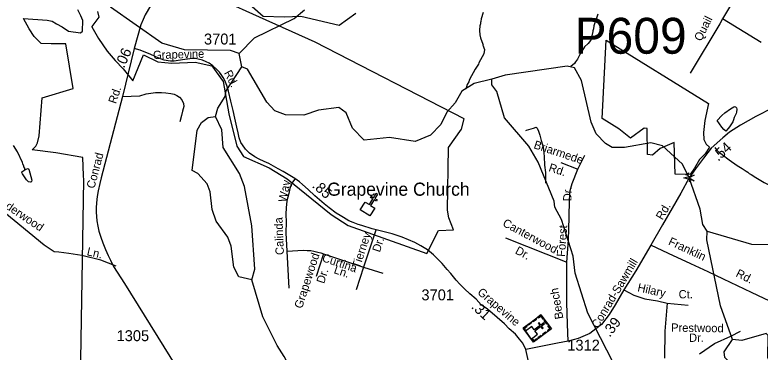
# Model space of a CAD drawing. Extents: x 1547597 to 1699558, y 810033 to 920809.
# Drawn here: x 1571901 to 1580417, y 863625 to 867479 of the extents above; entities that cross this region are included whole.
import ezdxf

# ---------------------------------------------------------------- set-up
doc = ezdxf.new("R2010")
doc.units = 0
for name, color, linetype in [('Exist Boundary Political City Limit New', 7, 'Continuous'), ('Exist Boundary Political City Limit New Hole', 7, 'Continuous'), ('Exist Cultural Church CELL', 7, 'Continuous'), ('Exist Cultural Church Label', 7, 'Continuous'), ('Exist Cultural Church with Cemetery CELL', 7, 'Continuous'), ('Exist Hydrographic Creek Single Shore', 7, 'Continuous'), ('Exist Hydrographic Misc Water Feature', 7, 'Continuous'), ('Exist Hydrographic Pond Under 1500 Sq Ft', 7, 'Continuous'), ('Exist Road Non-System Type 51', 7, 'Continuous'), ('Exist Road Non-System Type 51 Label', 7, 'Continuous'), ('Exist Road Secondary Mileage Hundredths English Label', 7, 'Continuous'), ('Exist Road Secondary Structure Pipe Attributed CELL', 7, 'Continuous'), ('Exist Road Secondary Structure Pipe CELL', 7, 'Continuous'), ('Exist Road Secondary Structure Pipe Number Label', 7, 'Continuous'), ('Exist Road Secondary Type 51 Attributed', 7, 'Continuous'), ('Exist Road Secondary Type 51 Label', 7, 'Continuous'), ('Exist Road Secondary Type 51 Number Label', 7, 'Continuous'), ('Map Preparation Boundary City Limit Buffer Line', 7, 'Continuous')]:
    doc.layers.add(name, color=color, linetype=linetype)

msp = doc.modelspace()

# ---------------------------------------------------------------- linework, layer by layer
at = {"layer": 'Exist Boundary Political City Limit New'}
for points in [[(1572844.4, 867518.4), (1572861.5, 867450.9), (1572781.3, 867346.2), (1572779.2, 867342.3), (1572857.7, 867208.6), (1572954.4, 867062.6), (1573048, 866958.2), (1573136.5, 866862.8), (1573248.1, 866723.5), (1573370.6, 867022.2), (1573535.4, 866943), (1573693.5, 866926.5), (1573960.9, 866940), (1574149.9, 866894.7), (1574282.5, 866718.6), (1574346, 866346.2), (1574436.1, 865977.8), (1574514.9, 865862.3), (1574805.1, 865730.9), (1575012.4, 865606.4), (1575516.7, 865198.3), (1575710.2, 865073.8), (1576609.4, 864751), (1576741.6, 865015.6), (1576914.3, 865023.1), (1576860.3, 865159.2), (1576846.3, 865248.2), (1576854.3, 865962.8), (1577004.4, 866173.3), (1577036.5, 866291.9), (1575331.3, 867166.8), (1574694.5, 867452.8), (1573848.8, 867838.9)], [(1574613.2, 867573.1), (1574739.1, 867465.7), (1574976.9, 867456.4), (1575168, 867465.7), (1575606.2, 867363.1), (1575798.3, 867499)], [(1572176.6, 866095.2), (1572214.4, 866530), (1572566, 866636), (1572484.1, 867148.1), (1572314.2, 867147.2), (1572201.6, 867149.9), (1572122.2, 867230.1), (1572065, 867320.1), (1572000.5, 867438.7), (1572269.7, 867420), (1572328, 867405.4), (1572376.3, 867377.8), (1572441.6, 867343.3), (1572513.1, 867294.4), (1572648.8, 867275.5), (1572673.7, 867291.4), (1572677.6, 867414.6), (1572653.5, 867468.1), (1572621.3, 867538)], [(1572641.9, 862855.3), (1572687.5, 865590.5), (1572685.5, 865642), (1572678.8, 865850), (1572369.6, 865903.1), (1572097.4, 865938.1), (1572141.5, 865980.2), (1572157.6, 866015.5), (1572176.6, 866095.2)]]:
    msp.add_lwpolyline(points, dxfattribs=at)
at = {"layer": 'Exist Boundary Political City Limit New Hole'}
msp.add_lwpolyline([(1578612.5, 866293.3), (1578658.9, 867189.9), (1579825.9, 866464.7), (1579786.7, 866271.8), (1579768.8, 866136.1), (1579772.4, 866053.9), (1579800.9, 866000.4), (1579840.2, 865968.2), (1579790.2, 865889.6), (1579726, 865825.3), (1579665.3, 865725.3), (1579618.9, 865653.9), (1579447.6, 865657.4), (1579433.3, 866021.8), (1579276.3, 865950.3), (1579187.1, 865875.3), (1579130, 865882.5), (1579126.4, 866179), (1579090.7, 866186.1), (1578937.2, 866071.8), (1578801.6, 866175.4), (1578612.5, 866293.3)], dxfattribs=at)
at = {"layer": 'Exist Cultural Church CELL'}
msp.add_lwpolyline([(1575902.7, 865340.2), (1575951.3, 865310.5), (1575991.1, 865375.4), (1575963.9, 865392.1), (1575972.2, 865405.7), (1575999.5, 865389), (1576031, 865440.2), (1576044.7, 865431.8), (1576013.2, 865380.6), (1576040.4, 865363.8), (1576032, 865350.2), (1576004.8, 865367), (1575964.9, 865302.1), (1576014, 865271.8), (1575958.2, 865181.1), (1575846.9, 865249.5)], close=True, dxfattribs=at)
at = {"layer": 'Exist Cultural Church with Cemetery CELL'}
for points in [[(1577912.4, 864051.5), (1578031.4, 863891.9), (1577827.3, 863739.7), (1577708.3, 863899.3)], [(1577818.2, 863981.3), (1577852.9, 864007.2), (1577859.7, 863998.1), (1577825, 863972.2)], [(1577877.7, 864025.6), (1577884.4, 864016.5), (1577910.2, 864035.8), (1577934.5, 864003.3), (1577943.4, 864009.9), (1577912.4, 864051.5)], [(1577956.6, 863992.1), (1577987.6, 863950.6), (1577978.5, 863943.8), (1577947.5, 863985.3)], [(1577728.1, 863872.8), (1577737.3, 863879.7), (1577724.1, 863897.3), (1577756.5, 863921.5), (1577749.9, 863930.4), (1577708.3, 863899.4)], [(1577734, 863864.8), (1577801.1, 863774.9), (1577873.7, 863829), (1577843.4, 863869.7), (1577908.7, 863918.4), (1577928.4, 863892), (1577937.2, 863898.6), (1577917.5, 863925), (1577951.4, 863950.2), (1577944.4, 863959.5), (1577910.6, 863934.3), (1577890.8, 863960.8), (1577882, 863954.3), (1577901.7, 863927.7), (1577836.4, 863879), (1577806.6, 863918.9)], [(1577764.3, 863941.1), (1577799, 863967), (1577805.8, 863957.9), (1577771.1, 863932)], [(1577996.7, 863865.9), (1577989.9, 863875), (1578015.7, 863894.3), (1577991.4, 863926.8), (1578000.4, 863933.4), (1578031.4, 863891.8)], [(1577878.4, 863792), (1577913.1, 863817.9), (1577919.9, 863808.8), (1577885.2, 863782.9)], [(1577931.3, 863831.4), (1577966, 863857.3), (1577972.8, 863848.2), (1577938.1, 863822.3)], [(1577807.5, 863766.3), (1577816.7, 863773.1), (1577829.8, 863755.5), (1577862.2, 863779.7), (1577868.9, 863770.7), (1577827.3, 863739.7)]]:
    msp.add_lwpolyline(points, close=True, dxfattribs=at)
at = {"layer": 'Exist Hydrographic Creek Single Shore'}
msp.add_line((1574493.4, 866884.5), (1574462.5, 867036.3), dxfattribs=at)
for points in [[(1574462.5, 867036.3), (1574363.4, 867071), (1573837.5, 867078.4), (1573580.5, 867155.9), (1572994.6, 867567.9)], [(1579810.6, 865007.4), (1580317.5, 864859.2), (1580792.5, 864852.9), (1581001.5, 864914.3), (1581657.6, 865271.9), (1581910.5, 865493.4), (1582047.6, 865766.4), (1582029.5, 866259.1), (1582100.5, 866543.2), (1582328.5, 866722.6), (1582521.5, 866810.5), (1582798.6, 866932.9), (1583185.5, 867210.7), (1583297.4, 867418.6)], [(1574193.5, 866316.1), (1574220.4, 866414.2), (1574305.5, 866547), (1574314.4, 866612.5), (1574493.4, 866884.5)], [(1577351.5, 866744.6), (1577150.5, 866696.1), (1577007.5, 866607.1), (1576930.5, 866474.1), (1576837.5, 866367.7), (1576768.5, 866227.9), (1576650.5, 866105.6), (1576474.5, 866030.4), (1576182.5, 866078.9), (1575890.5, 866048.8), (1575759.4, 866182.7), (1575686.4, 866358.2), (1575604.5, 866419), (1575370.5, 866390.8), (1575202.5, 866331.8), (1574994.5, 866336), (1574869.5, 866381.3), (1574779.5, 866481.5), (1574560.5, 866860.2), (1574493.4, 866884.5)], [(1579810.6, 865007.4), (1579761.5, 865083.9), (1579731.5, 865258.5), (1579604.9, 865615.3), (1579530.6, 865771.4), (1579299.5, 865982.9), (1579166.5, 866018.4), (1578865.5, 865962.2), (1578724.5, 865965.1), (1578649.5, 866009.3), (1578542.5, 866119.7), (1578486.5, 866252.2), (1578376.5, 866730.3), (1578295.5, 866873.2), (1578212.5, 866891.3), (1577502.5, 866790.8), (1577351.5, 866744.6)], [(1579235.5, 862740.9), (1579180.5, 862906), (1578738.5, 863505.9), (1578446.5, 864069.9), (1578303.5, 864529.1), (1578280.5, 864720), (1578145.5, 865139.7), (1578072.5, 865282.3), (1578064.5, 865351.4), (1577879.5, 865795), (1577773.5, 865977.7), (1577495.5, 866301.8), (1577407.4, 866602.3), (1577350.4, 866679), (1577351.5, 866744.6)], [(1574608.5, 864449.8), (1574643.4, 864573.7), (1574609.5, 865066.9), (1574524.5, 865518.4), (1574467.5, 865667.3), (1574280.5, 865963.1), (1574266.5, 866163.8), (1574193.5, 866316.1)], [(1575662.4, 861831.8), (1575479.4, 862393.5), (1575416.5, 862670.5), (1575328.5, 862895.5), (1574979.5, 863575.6), (1574897.5, 863701.9), (1574735.5, 864030.2), (1574608.5, 864449.8)]]:
    msp.add_lwpolyline(points, dxfattribs=at)
at = {"layer": 'Exist Hydrographic Misc Water Feature'}
for points in [[(1574462.5, 867036.3), (1574640.5, 867216.4), (1575093.4, 867437.1), (1575211.6, 867535.7)], [(1577250.3, 867506.4), (1577231, 867433.3), (1577226.7, 867401.4), (1577222.6, 867393.4), (1577222.4, 867377.4), (1577214.1, 867353.5), (1577213.8, 867329.5), (1577209.7, 867321.6), (1577209.3, 867281.6), (1577213.2, 867273.5), (1577212.8, 867249.5), (1577220.4, 867217.4), (1577249.7, 867145.2), (1577251.5, 867137.2), (1577249.2, 867132.3), (1577266.9, 867085), (1577258.3, 867033.1), (1577201.1, 866929.9), (1577196.9, 866913.9), (1577160.3, 866858.4), (1577094.8, 866739.3), (1577086.5, 866715.4), (1577070.1, 866683.6), (1577054.2, 866628.2)], [(1578561.6, 867487.4), (1578517.8, 867353.1), (1578513.5, 867321.2), (1578505.2, 867297.3), (1578505, 867281.3), (1578500.9, 867273.3), (1578483.9, 867189.6), (1578478.8, 867187.3), (1578451.5, 867150), (1578411.1, 867114.5), (1578362.1, 867035.2), (1578329.4, 866971.7), (1578309, 866942), (1578294.8, 866924.1), (1578252.2, 866889.1)], [(1579926.3, 866271), (1579979.1, 866329.1), (1580014.3, 866359.4), (1580079.6, 866405), (1580116.1, 866429.2), (1580125.3, 866430.6), (1580134.4, 866427.4), (1580142.9, 866421.1), (1580147.5, 866415), (1580149.2, 866401.7), (1580148.1, 866367.2), (1580143.8, 866352.4), (1580132.8, 866330.8), (1580121.6, 866306.1), (1580113.5, 866278.3), (1580104.5, 866257.6), (1580090.4, 866234.9), (1580065.9, 866198.8), (1580051.4, 866180.3), (1580023.4, 866150.8), (1580002.8, 866168.4), (1579979.9, 866195.3), (1579926.3, 866271)], [(1577738.6, 866156.7), (1577747.5, 866160), (1577827.8, 866185.7), (1577856.1, 866194.3), (1577862.5, 866192.4), (1577870.4, 866184.1), (1577883.6, 866151.2), (1577899.1, 866103.6), (1577915.3, 866043.4), (1577932.4, 865981.4), (1577940.8, 865939.5), (1577945.5, 865900.3), (1577949.4, 865860.3), (1577953.1, 865762.2), (1577957.2, 865734.9), (1577962.1, 865704), (1577964.5, 865679.4), (1577963.2, 865665.8)], [(1572014.9, 865706.9), (1572013.8, 865727.6), (1572004, 865743.7), (1572004.1, 865751.7), (1571992.3, 865775.9), (1571988.5, 865791.9), (1571930, 865912.6), (1571884.9, 865985.2)], [(1572014.9, 865706.9), (1572031.6, 865715.4), (1572047.7, 865723.2), (1572059.3, 865717.5), (1572094.1, 865590.7), (1572092, 865574.7), (1572087.9, 865568.7), (1572077.8, 865566.9), (1572055.9, 865571.2), (1572032.2, 865595.5), (1571989, 865664), (1571981.3, 865678), (1571981.4, 865686), (1572014.9, 865706.9)], [(1577963.2, 865665.8), (1577964.4, 865625.6), (1577964.5, 865582.4), (1577966.1, 865557.1)], [(1580101.5, 863770.4), (1579965.5, 864154.1), (1579809.5, 864909), (1579810.6, 865007.4)]]:
    msp.add_lwpolyline(points, dxfattribs=at)
at = {"layer": 'Exist Hydrographic Pond Under 1500 Sq Ft'}
for points in [[(1574608.5, 864449.8), (1574458.5, 864485.6), (1574402.5, 864595), (1574372.5, 864835.4), (1574332.5, 864937.9), (1574201.5, 865121.1), (1574153.5, 865256.7), (1574131.4, 865457.4), (1574099.4, 865550), (1573992.5, 865667), (1573926.5, 865701.2), (1573983.5, 866159.6), (1574034.4, 866250.5), (1574110.5, 866308), (1574193.5, 866316.1)], [(1580960.5, 862646.7), (1580936.5, 862749), (1580757.5, 863041.5), (1580661.5, 863302.8), (1580555.5, 863446.1), (1580506.5, 863562), (1580510.5, 863814.7), (1580485.5, 863838.2), (1580209.5, 863758.4), (1580101.5, 863770.4)], [(1580960.5, 862646.7), (1580860.5, 862642.2), (1580677.5, 862695.2), (1580545.6, 862819.3), (1580497.5, 862954.9), (1580399.5, 863048.7), (1580142.5, 863142.7), (1580085.5, 863219.2), (1580060.5, 863278.9), (1580137.5, 863385.6), (1580129.5, 863451.5), (1580014.5, 863562.2), (1580007.5, 863627.9), (1580101.5, 863770.4)]]:
    msp.add_lwpolyline(points, dxfattribs=at)
at = {"layer": 'Exist Road Non-System Type 51'}
for p, q in [((1579988.2, 867434.8), (1579956.7, 867378)), ((1580428, 867163.5), (1579988.2, 867434.8)), ((1579956.7, 867378), (1579617.9, 866813.8)), ((1578138.4, 865793.5), (1578335.6, 865717.3)), ((1576024.1, 865016.9), (1575886.1, 864594.6)), ((1577506.7, 864932.9), (1578209, 864653)), ((1575008.3, 864779.5), (1575030.2, 864355)), ((1575426, 864749.5), (1575342.3, 864490.6)), ((1575426, 864749.5), (1575886.1, 864594.6)), ((1575886.1, 864594.6), (1575802.2, 864335.8)), ((1575886.1, 864594.6), (1576105.3, 864527.6))]:
    msp.add_line(p, q, dxfattribs=at)
for points in [[(1580237.6, 867830.1), (1580135.3, 867669.3), (1580106, 867631.2), (1580079.7, 867585), (1579988.2, 867434.8)], [(1573129.2, 866547.6), (1573327.2, 866552.6), (1573401.7, 866575.7), (1573453.7, 866584.8), (1573507.8, 866590.1), (1573575.9, 866593.2), (1573625.8, 866586.3), (1573681.8, 866581.6), (1573721.8, 866571), (1573751.5, 866556.6), (1573783.3, 866538.1), (1573808.9, 866507.6), (1573828.3, 866467.4), (1573831.8, 866431.3), (1573817, 866379.6), (1573806.3, 866329.5), (1573785.3, 866257.9)], [(1579897.7, 865963.2), (1579919.4, 865937), (1579939.2, 865916.5), (1579982.5, 865884), (1580061.7, 865822.8), (1580152.9, 865759.5), (1580212.4, 865722.5), (1580258, 865694), (1580277.7, 865679.6), (1580291.5, 865667.5), (1580315.5, 865655), (1580367, 865622.3), (1580462.1, 865565), (1580523.7, 865532.1), (1580553.5, 865513.5), (1580608.9, 865472.7), (1580662.4, 865436), (1580698.2, 865415.5), (1580739.9, 865396.8), (1580777.6, 865374.3), (1580817.3, 865353.7), (1580890.6, 865300.5)], [(1578335.6, 865717.3), (1578413.4, 865875.6)], [(1578209, 864653), (1578228.4, 864908.2), (1578234.9, 865161.7), (1578238.1, 865366.4), (1578247.9, 865470.4), (1578270.6, 865551.6), (1578335.6, 865717.3)], [(1575108.5, 865614.4), (1575075.8, 865570.8), (1575057.3, 865535.2), (1575042.7, 865493.2), (1575030, 865439.5), (1575008.7, 865353.8), (1574999.3, 865273.8), (1574998.5, 865199.8), (1575001.2, 865111.7), (1574995.4, 864989.7), (1575008.3, 864779.5)], [(1573057.9, 864607.9), (1572881.9, 864676.6), (1572666.1, 864727.5), (1572518.1, 864752.9), (1572403.8, 864765.6), (1572348.8, 864769.8), (1572234.6, 864846), (1571718.4, 865269.5), (1571553.4, 865413.5), (1571502.6, 865430.4), (1571367.3, 865561.7)], [(1575008.3, 864779.5), (1575200.4, 864788.6), (1575242.4, 864788.2), (1575282.4, 864785.6), (1575318.5, 864777), (1575362.3, 864766.4), (1575396.2, 864757.9), (1575426, 864749.5)], [(1578222, 863749.7), (1578215.5, 863944.7), (1578209, 864191.6), (1578209, 864653)], [(1578860.2, 864337.4), (1578971.9, 864277.3), (1579098.1, 864235.2), (1579245.2, 864211.1), (1579356.4, 864184.1)], [(1579356.4, 864184.1), (1579329.4, 863865.4), (1579323.3, 863556.4)], [(1579356.4, 864184.1), (1579593.7, 864163)], [(1579722.8, 863604.5), (1579894, 863724.7), (1580083.3, 863808.9), (1580194.4, 863863)]]:
    msp.add_lwpolyline(points, dxfattribs=at)
at = {"layer": 'Exist Road Secondary Structure Pipe Attributed CELL'}
msp.add_lwpolyline([(1579661.8, 865583.7), (1579544, 865615.3), (1579661.8, 865646.8), (1579604.9, 865615.3)], close=True, dxfattribs=at)
at = {"layer": 'Exist Road Secondary Structure Pipe CELL'}
for p, q in [((1579565.9, 865655.5), (1579590.4, 865648.8)), ((1579598.4, 865672.9), (1579590.4, 865648.8)), ((1579590.4, 865648.8), (1579618.8, 865595.4)), ((1579610.8, 865571.3), (1579618.8, 865595.4)), ((1579643.3, 865588.7), (1579618.8, 865595.4))]:
    msp.add_line(p, q, dxfattribs=at)
at = {"layer": 'Exist Road Secondary Type 51 Attributed'}
for points in [[(1574631, 868995.4), (1574588.4, 868968.3), (1574538, 868933.4), (1574472.1, 868871.4), (1574398.5, 868801.6), (1574297.8, 868708.5), (1574063.4, 868354.7), (1573926.4, 868183.8), (1573766.8, 867984.6), (1573522.6, 867684.6), (1573452.4, 867583.3), (1573391, 867479.2), (1573366.7, 867425.4), (1573341.8, 867363.2), (1573262.9, 867095.5)], [(1573262.9, 867095.5), (1573129.2, 866547.6), (1572885.6, 865618.6), (1572870.5, 865552.8), (1572853.4, 865468.9), (1572842.4, 865403.1), (1572833.3, 865329.3), (1572830.6, 865275.3), (1572827.8, 865223.3), (1572833, 865175.2), (1572838.4, 865127.1), (1572847.6, 865064.8), (1572860.6, 865006.7), (1572883.7, 864940.2), (1572904.8, 864874), (1572937.6, 864797.5), (1572966.7, 864731), (1572992, 864676.7), (1573029, 864604.1), (1573151.8, 864411), (1573825.8, 863324.8)], [(1577740.4, 863653.3), (1577703.6, 863728.1), (1577666.8, 863772.5), (1577621.3, 863831), (1577549.9, 863892.7), (1577494.7, 863947.9), (1577413.5, 864019.4), (1577299.9, 864116.9), (1577228.5, 864165.6), (1577171.4, 864230.2), (1577101, 864290.8), (1577038.7, 864346.8), (1576984.4, 864402.8), (1576944.2, 864448.1), (1576881.9, 864525.1), (1576841.8, 864570.4), (1576782.1, 864637.7), (1576729.4, 864692.6), (1576684.2, 864737.3), (1576638.9, 864775.2), (1576617.4, 864792.2), (1576539.8, 864840.9), (1576472.5, 864876), (1576397.8, 864908.8), (1576327.6, 864938.2), (1576212.2, 864976.1), (1576058.8, 865015.2), (1575985.2, 865035.5), (1575864.1, 865072.3), (1575825, 865083.8), (1575765.4, 865106.6), (1575717.5, 865125.4), (1575656.1, 865162.2), (1575616.6, 865184.8), (1575572.8, 865213.5), (1575493.2, 865272.7), (1575436, 865317.9), (1575327.4, 865411.9), (1575251, 865483.2), (1575188.8, 865539.5), (1575151.6, 865571.5), (1575101.8, 865608.3), (1575042.4, 865645), (1574966, 865688.6), (1574910, 865719.2), (1574802.7, 865778.9), (1574749, 865802.9), (1574693.8, 865829.5), (1574641.2, 865856.7), (1574583.4, 865899.1), (1574534.5, 865945.5), (1574500.5, 865992), (1574483.6, 866021.4), (1574465.2, 866074), (1574452.7, 866130), (1574437.4, 866196.8), (1574415.1, 866298.7), (1574393.6, 866387.5), (1574368.7, 866491.7), (1574340.4, 866608.8), (1574323.4, 866671.1), (1574298.5, 866730.5), (1574279.8, 866764.4), (1574258.3, 866797.8), (1574238.2, 866825.6), (1574206, 866859.5), (1574164.4, 866895.2), (1574120.8, 866925.7), (1574087.4, 866941.6), (1574045, 866960.2), (1573995.2, 866972.7), (1573964, 866980.1), (1573929.8, 866980.1), (1573843.8, 866970.4), (1573767.9, 866956.3), (1573720.1, 866949.6), (1573678.1, 866948.3), (1573651.7, 866951.8), (1573605.2, 866962.5), (1573545.8, 866985.7), (1573453.3, 867027), (1573331.6, 867076.8), (1573262.9, 867095.5)], [(1581088.6, 866730), (1581067.5, 866687.3), (1581046.7, 866665), (1580997.8, 866633.8), (1580812.5, 866543.3), (1580563.5, 866417.2), (1580366.8, 866315.8), (1580193.4, 866217.8), (1580067.4, 866137.7), (1579990.3, 866075.4), (1579857.4, 865954.4), (1579768.5, 865841.6), (1579678.1, 865718.5), (1579604.9, 865615.3), (1579509.2, 865442), (1579410.1, 865269.2), (1579300.4, 865077.8), (1579168.5, 864847)], [(1579168.5, 864847), (1578994.9, 864552.5), (1578860.2, 864337.4), (1578760.7, 864164), (1578690.1, 864054.8), (1578603.5, 863942.4), (1578539.3, 863891), (1578471.9, 863839.6), (1578337.2, 863781.8), (1578222, 863749.7), (1578103, 863727.2), (1577740.4, 863653.3)], [(1580599.8, 864174.3), (1580318.2, 864306.3), (1580000.1, 864458.3), (1579823.7, 864541.3), (1579623.6, 864633.3), (1579368.6, 864753.5), (1579168.5, 864847)], [(1577769.9, 863516.9), (1577740.4, 863653.3)]]:
    msp.add_lwpolyline(points, dxfattribs=at)
at = {"layer": 'Map Preparation Boundary City Limit Buffer Line'}
for points in [[(1572844.4, 867518.4), (1572861.5, 867450.9), (1572781.3, 867346.2), (1572779.2, 867342.3), (1572857.7, 867208.6), (1572954.4, 867062.6), (1573048, 866958.2), (1573136.5, 866862.8), (1573248.1, 866723.5), (1573370.6, 867022.2), (1573535.4, 866943), (1573693.5, 866926.5), (1573960.9, 866940), (1574149.9, 866894.7), (1574282.5, 866718.6), (1574346, 866346.2), (1574436.1, 865977.8), (1574514.9, 865862.3), (1574805.1, 865730.9), (1575012.4, 865606.4), (1575516.7, 865198.3), (1575710.2, 865073.8), (1576609.4, 864751), (1576741.6, 865015.6), (1576914.3, 865023.1), (1576860.3, 865159.2), (1576846.3, 865248.2), (1576854.3, 865962.8), (1577004.4, 866173.3), (1577036.5, 866291.9), (1575331.3, 867166.8), (1574694.5, 867452.8), (1573848.8, 867838.9)], [(1574613.2, 867573.1), (1574739.1, 867465.7), (1574976.9, 867456.4), (1575168, 867465.7), (1575606.2, 867363.1), (1575798.3, 867499)], [(1572176.6, 866095.2), (1572214.4, 866530), (1572566, 866636), (1572484.1, 867148.1), (1572314.2, 867147.2), (1572201.6, 867149.9), (1572122.2, 867230.1), (1572065, 867320.1), (1572000.5, 867438.7), (1572269.7, 867420), (1572328, 867405.4), (1572376.3, 867377.8), (1572441.6, 867343.3), (1572513.1, 867294.4), (1572648.8, 867275.5), (1572673.7, 867291.4), (1572677.6, 867414.6), (1572653.5, 867468.1), (1572621.3, 867538)], [(1572641.9, 862855.3), (1572687.5, 865590.5), (1572685.5, 865642), (1572678.8, 865850), (1572369.6, 865903.1), (1572097.4, 865938.1), (1572141.5, 865980.2), (1572157.6, 866015.5), (1572176.6, 866095.2)]]:
    msp.add_lwpolyline(points, dxfattribs=at)

# ---------------------------------------------------------------- texts
at = {"layer": 'Exist Cultural Church Label'}
msp.add_text('Grapevine Church', height=150, dxfattribs=at).set_placement((1575469.5, 865412))
at = {"layer": 'Exist Road Non-System Type 51 Label'}
for s, rotation, p in [('Quail', 63.27098, (1579742, 867169.6)), ('Briarmede', 341.55829, (1577822.3, 865956.7)), ('Rd.', 341.55829, (1577992.8, 865696)), ('Way', 79.10931, (1575002.6, 865332.4)), ('Thunderwood', 326.12023, (1571544.9, 865432.8)), ('Dr.', 89.19181, (1578260.6, 865348)), ('Calinda', 92.26295, (1574975.5, 864736.9)), ('Canterwood', 331.80454, (1577466.4, 865071.3)), ('Forest', 85.91864, (1578186.8, 864712)), ('Tierney', 71.9037, (1575840, 864573.3)), ('Dr.', 71.9037, (1576071.2, 864759.7)), ('Dr.', 331.80454, (1577609.6, 864756.9)), ('Ln.', 347.25213, (1572717.3, 864733.1)), ('Grapewood', 72.08436, (1575181.1, 864115.3)), ('Curtina', 341.39326, (1575403.9, 864664.9)), ('Ln.', 341.39326, (1575538.3, 864529.1)), ('Dr.', 72.08436, (1575433.8, 864401.4)), ('Hilary', 347.43706, (1579009.4, 864321.6)), ('Beech', 99.89158, (1578169, 864009.8)), ('Ct.', 0.04699, (1579485.9, 864239.3)), ('Prestwood', 359.30979, (1579399.2, 863858.4)), ('Dr.', 0.23681, (1579605, 863742.2))]:
    msp.add_text(s, height=95, rotation=rotation, dxfattribs=at).set_placement(p)
at = {"layer": 'Exist Road Secondary Mileage Hundredths English Label'}
for s, rotation, p in [('.06', 65.81283, (1573147.7, 866862.7)), ('.54', 42.32175, (1579938, 865798.9)), ('.85', 318.92543, (1575290.1, 865515.5)), ('.31', 317.44952, (1577108.1, 864133.6)), ('.39', 52.37637, (1578698.5, 863788.4))]:
    msp.add_text(s, height=120, rotation=rotation, dxfattribs=at).set_placement(p)
at = {"layer": 'Exist Road Secondary Structure Pipe Number Label'}
msp.add_text('P609', height=410.1, dxfattribs=at).set_placement((1578296.7, 867035))
at = {"layer": 'Exist Road Secondary Type 51 Label'}
for s, rotation, p in [('Grapevine', 1.54433, (1573480.9, 866973)), ('Rd.', 297.05689, (1574286.5, 866817.3)), ('Rd.', 71.2595, (1573055.8, 866456.7)), ('Conrad', 75.30694, (1572808.8, 865487.5)), ('Rd.', 59.74044, (1579300.7, 865127.9)), ('Franklin', 335.02783, (1579360.1, 864856.9)), ('Conrad-Sawmill', 59.1817, (1578564.3, 863889.1)), ('Rd.', 332.93538, (1580131.4, 864494.6)), ('Grapevine', 319.42993, (1577178.8, 864296.6))]:
    msp.add_text(s, height=95, rotation=rotation, dxfattribs=at).set_placement(p)
at = {"layer": 'Exist Road Secondary Type 51 Number Label'}
for s, p in [('3701', (1574061.7, 867140.1)), ('3701', (1576546.3, 864216.7)), ('1305', (1573063.1, 863750.3)), ('1312', (1578213.1, 863641.8))]:
    msp.add_text(s, height=125, dxfattribs=at).set_placement(p)

doc.saveas('drawing.dxf')
